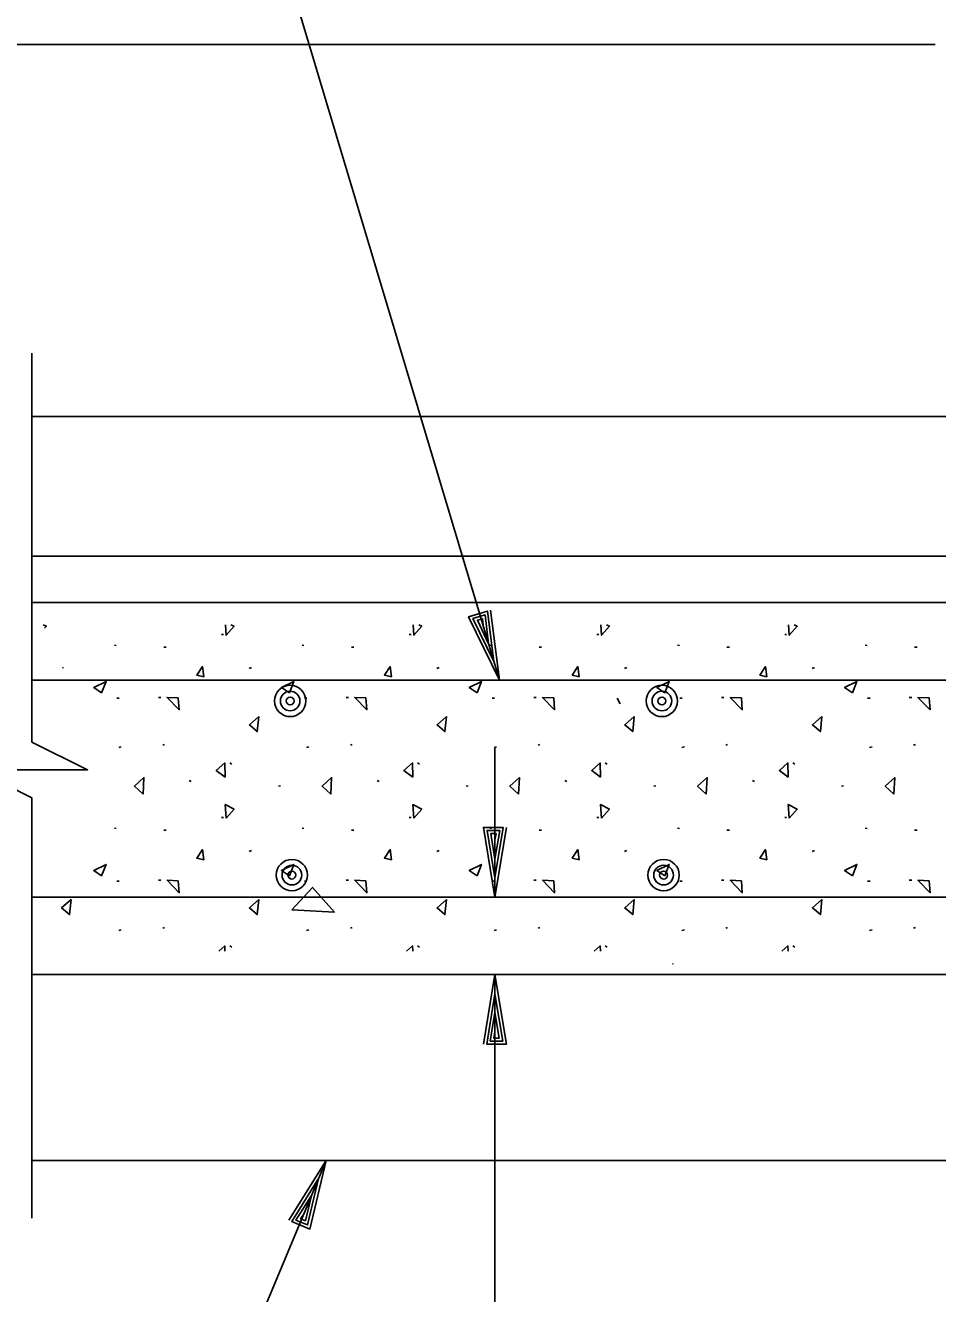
# Model space of a CAD drawing. Extents: x 22369.6 to 22428.3, y 22369.6 to 22415.
# Drawn here: x 22412.127 to 22415.399, y 22389.303 to 22393.849 of the extents above; entities that cross this region are included whole.
import ezdxf

# ---------------------------------------------------------------- set-up
doc = ezdxf.new("R2010")
doc.units = 0
for name, color, linetype in [('Level 1', 7, 'Continuous'), ('Level 10', 7, 'Continuous'), ('Level 2', 7, 'Continuous'), ('Level 7', 7, 'Continuous'), ('Level 8', 7, 'Continuous')]:
    doc.layers.add(name, color=color, linetype=linetype)

msp = doc.modelspace()

# ---------------------------------------------------------------- linework, layer by layer
at = {"layer": 'Level 1'}
for p, q in [((22413.8278, 22391.5022), (22412.8251, 22394.8484)), ((22415.3905, 22393.78), (22409.6752, 22393.78)), ((22412.1504, 22391.28), (22412.1504, 22392.6738)), ((22413.8013, 22391.5908), (22413.8013, 22391.5908)), ((22413.8278, 22391.5022), (22413.8278, 22391.5022)), ((22414.2605, 22391.4169), (22414.25, 22391.4375)), ((22413.8114, 22391.1604), (22413.8114, 22391.2584)), ((22413.8114, 22391.1776), (22413.8114, 22390.7245)), ((22412.1504, 22389.5737), (22412.1504, 22391.0806)), ((22413.8114, 22390.8169), (22413.8114, 22390.8169)), ((22413.8114, 22390.7245), (22413.8114, 22390.7245)), ((22414.4495, 22390.4836), (22414.4495, 22390.4863)), ((22413.8114, 22388.879), (22413.8114, 22390.4467)), ((22413.8114, 22390.4467), (22413.8114, 22390.4467)), ((22413.8114, 22390.3543), (22413.8114, 22390.3543)), ((22412.8324, 22388.886), (22413.2057, 22389.7801)), ((22413.2057, 22389.7801), (22413.2057, 22389.7801)), ((22413.1701, 22389.6948), (22413.1701, 22389.6948))]:
    msp.add_line(p, q, dxfattribs=at)
msp.add_lwpolyline([(22412.1504, 22391.28), (22412.3504, 22391.1806), (22411.9509, 22391.1806), (22412.1504, 22391.0806)], dxfattribs=at)
msp.add_lwpolyline([(22413.0826, 22390.6788), (22413.1565, 22390.7589), (22413.2358, 22390.6702)], close=True, dxfattribs=at)
at = {"layer": 'Level 10'}
for p, q in [((22412.1504, 22391.78), (22415.8447, 22391.78)), ((22412.1504, 22391.5022), (22417.1882, 22391.5022)), ((22412.1504, 22390.7245), (22417.1882, 22390.7245)), ((22412.1504, 22390.4467), (22415.8447, 22390.4467))]:
    msp.add_line(p, q, dxfattribs=at)
at = {"layer": 'Level 2'}
msp.add_line((22412.1504, 22391.9467), (22415.5114, 22391.9467), dxfattribs=at)
for points in [[(22413.7958, 22391.7529), (22413.8278, 22391.5022), (22413.7166, 22391.7292), (22413.7843, 22391.7495), (22413.8079, 22391.5687), (22413.7325, 22391.7228), (22413.7759, 22391.7358), (22413.7887, 22391.6325), (22413.7483, 22391.7164), (22413.7662, 22391.7218), (22413.7688, 22391.6989)], [(22413.8527, 22390.9738), (22413.8114, 22390.7245), (22413.7701, 22390.9738), (22413.8407, 22390.9738), (22413.8114, 22390.7938), (22413.7834, 22390.9631), (22413.8287, 22390.9631), (22413.8114, 22390.8605), (22413.7967, 22390.9525), (22413.8154, 22390.9525), (22413.8114, 22390.9298)], [(22413.7701, 22390.1974), (22413.8114, 22390.4467), (22413.8527, 22390.1974), (22413.7821, 22390.1974), (22413.8114, 22390.3774), (22413.8394, 22390.2081), (22413.7941, 22390.2081), (22413.8114, 22390.3107), (22413.8261, 22390.2187), (22413.8074, 22390.2187), (22413.8114, 22390.2414)], [(22413.0715, 22389.5659), (22413.2057, 22389.7801), (22413.1478, 22389.5341), (22413.0826, 22389.5613), (22413.179, 22389.7161), (22413.1396, 22389.549), (22413.0977, 22389.5665), (22413.1533, 22389.6546), (22413.1314, 22389.564), (22413.1142, 22389.5712), (22413.1266, 22389.5906)]]:
    msp.add_lwpolyline(points, dxfattribs=at)
for centre, radius in [((22413.0769, 22391.4272), 0.0562), ((22414.4102, 22391.4272), 0.0562), ((22413.0769, 22391.4272), 0.0352), ((22413.0769, 22391.4272), 0.0141), ((22414.4102, 22391.4272), 0.0352), ((22414.4102, 22391.4272), 0.0141), ((22413.083, 22390.8031), 0.0562), ((22414.4163, 22390.8031), 0.0562), ((22413.083, 22390.8031), 0.0352), ((22413.083, 22390.8031), 0.0141), ((22414.4163, 22390.8031), 0.0352), ((22414.4163, 22390.8031), 0.0141)]:
    msp.add_circle(centre, radius, dxfattribs=at)
at = {"layer": 'Level 7'}
for p, q in [((22412.1504, 22392.4467), (22415.8447, 22392.4467)), ((22412.1504, 22389.7801), (22415.9559, 22389.7801))]:
    msp.add_line(p, q, dxfattribs=at)
at = {"layer": 'Level 8'}
for p, q in [((22412.8375, 22391.6652), (22412.8308, 22391.6657)), ((22413.5108, 22391.6652), (22413.5041, 22391.6657)), ((22414.1841, 22391.6652), (22414.1775, 22391.6657)), ((22414.8575, 22391.6652), (22414.8508, 22391.6657)), ((22412.453, 22391.6262), (22412.4463, 22391.6273)), ((22412.6323, 22391.6205), (22412.6233, 22391.6205)), ((22413.1263, 22391.6262), (22413.1196, 22391.6273)), ((22413.3056, 22391.6205), (22413.2966, 22391.6205)), ((22413.7996, 22391.6262), (22413.793, 22391.6273)), ((22413.979, 22391.6205), (22413.97, 22391.6205)), ((22414.473, 22391.6262), (22414.4663, 22391.6273)), ((22414.6523, 22391.6205), (22414.6433, 22391.6205)), ((22415.1463, 22391.6262), (22415.1396, 22391.6273)), ((22415.3256, 22391.6205), (22415.3166, 22391.6205)), ((22412.2643, 22391.5477), (22412.2608, 22391.5459)), ((22412.9376, 22391.5477), (22412.9296, 22391.5437)), ((22413.611, 22391.5477), (22413.603, 22391.5437)), ((22413.8079, 22391.5687), (22413.8079, 22391.5687)), ((22414.2843, 22391.5477), (22414.2763, 22391.5437)), ((22414.9576, 22391.5477), (22414.9496, 22391.5437)), ((22413.8278, 22391.5022), (22413.8278, 22391.5022)), ((22412.4636, 22391.437), (22412.4546, 22391.437)), ((22412.613, 22391.4402), (22412.6045, 22391.4402)), ((22413.137, 22391.437), (22413.128, 22391.437)), ((22413.2863, 22391.4402), (22413.2778, 22391.4402)), ((22413.8103, 22391.437), (22413.8013, 22391.437)), ((22413.9596, 22391.4402), (22413.9511, 22391.4402)), ((22414.4836, 22391.437), (22414.4746, 22391.437)), ((22414.633, 22391.4402), (22414.6245, 22391.4402)), ((22415.157, 22391.437), (22415.148, 22391.437)), ((22415.3063, 22391.4402), (22415.2978, 22391.4402)), ((22412.4708, 22391.2625), (22412.4618, 22391.26)), ((22412.6261, 22391.2715), (22412.6196, 22391.269)), ((22413.1441, 22391.2625), (22413.1351, 22391.26)), ((22413.2995, 22391.2715), (22413.293, 22391.269)), ((22413.8175, 22391.2625), (22413.8085, 22391.26)), ((22413.9728, 22391.2715), (22413.9663, 22391.269)), ((22414.4908, 22391.2625), (22414.4818, 22391.26)), ((22414.6461, 22391.2715), (22414.6396, 22391.269)), ((22415.1641, 22391.2625), (22415.1551, 22391.26)), ((22415.3195, 22391.2715), (22415.313, 22391.269)), ((22412.8675, 22391.2008), (22412.86, 22391.2053)), ((22413.5408, 22391.2008), (22413.5333, 22391.2053)), ((22414.2141, 22391.2008), (22414.2066, 22391.2053)), ((22414.8875, 22391.2008), (22414.88, 22391.2053)), ((22412.7223, 22391.1388), (22412.7151, 22391.1422)), ((22413.0421, 22391.1228), (22413.0348, 22391.1222)), ((22413.3956, 22391.1388), (22413.3885, 22391.1422)), ((22413.7155, 22391.1228), (22413.7081, 22391.1222)), ((22414.069, 22391.1388), (22414.0618, 22391.1422)), ((22414.3888, 22391.1228), (22414.3815, 22391.1222)), ((22414.7423, 22391.1388), (22414.7351, 22391.1422)), ((22415.0621, 22391.1228), (22415.0548, 22391.1222)), ((22412.8375, 22391.0093), (22412.8308, 22391.0098)), ((22413.5108, 22391.0093), (22413.5041, 22391.0098)), ((22414.1841, 22391.0093), (22414.1775, 22391.0098)), ((22414.8575, 22391.0093), (22414.8508, 22391.0098)), ((22412.453, 22390.9703), (22412.4463, 22390.9715)), ((22412.6323, 22390.9647), (22412.6233, 22390.9647)), ((22413.1263, 22390.9703), (22413.1196, 22390.9715)), ((22413.3056, 22390.9647), (22413.2966, 22390.9647)), ((22413.7996, 22390.9703), (22413.793, 22390.9715)), ((22413.979, 22390.9647), (22413.97, 22390.9647)), ((22414.473, 22390.9703), (22414.4663, 22390.9715)), ((22414.6523, 22390.9647), (22414.6433, 22390.9647)), ((22415.1463, 22390.9703), (22415.1396, 22390.9715)), ((22415.3256, 22390.9647), (22415.3166, 22390.9647)), ((22412.9376, 22390.8918), (22412.9296, 22390.8878)), ((22413.611, 22390.8918), (22413.603, 22390.8878)), ((22414.2843, 22390.8918), (22414.2763, 22390.8878)), ((22414.9576, 22390.8918), (22414.9496, 22390.8878)), ((22412.4636, 22390.7812), (22412.4546, 22390.7812)), ((22412.613, 22390.7843), (22412.6045, 22390.7843)), ((22413.137, 22390.7812), (22413.128, 22390.7812)), ((22413.2863, 22390.7843), (22413.2778, 22390.7843)), ((22413.8103, 22390.7812), (22413.8013, 22390.7812)), ((22413.8114, 22390.7938), (22413.8114, 22390.7938)), ((22413.9596, 22390.7843), (22413.9511, 22390.7843)), ((22414.4836, 22390.7812), (22414.4746, 22390.7812)), ((22414.633, 22390.7843), (22414.6245, 22390.7843)), ((22415.157, 22390.7812), (22415.148, 22390.7812)), ((22415.3063, 22390.7843), (22415.2978, 22390.7843)), ((22413.8114, 22390.7245), (22413.8114, 22390.7245)), ((22412.6261, 22390.6157), (22412.6196, 22390.6132)), ((22413.2995, 22390.6157), (22413.293, 22390.6132)), ((22413.9728, 22390.6157), (22413.9663, 22390.6132)), ((22414.6461, 22390.6157), (22414.6396, 22390.6132)), ((22415.3195, 22390.6157), (22415.313, 22390.6132)), ((22412.4708, 22390.6067), (22412.4618, 22390.6042)), ((22413.1441, 22390.6067), (22413.1351, 22390.6042)), ((22413.8175, 22390.6067), (22413.8085, 22390.6042)), ((22414.4908, 22390.6067), (22414.4818, 22390.6042)), ((22415.1641, 22390.6067), (22415.1551, 22390.6042)), ((22412.8675, 22390.545), (22412.86, 22390.5495)), ((22413.5408, 22390.545), (22413.5333, 22390.5495)), ((22414.2141, 22390.545), (22414.2066, 22390.5495)), ((22414.8875, 22390.545), (22414.88, 22390.5495)), ((22413.8114, 22390.4467), (22413.8114, 22390.4467)), ((22413.8114, 22390.3774), (22413.8114, 22390.3774)), ((22413.2057, 22389.7801), (22413.2057, 22389.7801)), ((22413.179, 22389.7161), (22413.179, 22389.7161))]:
    msp.add_line(p, q, dxfattribs=at)
for points in [[(22412.1962, 22391.688), (22412.2023, 22391.6948), (22412.1912, 22391.7007)], [(22412.8446, 22391.7007), (22412.8471, 22391.6628), (22412.8756, 22391.6948), (22412.8646, 22391.7007)], [(22413.5179, 22391.7007), (22413.5205, 22391.6628), (22413.549, 22391.6948), (22413.5379, 22391.7007)], [(22414.1912, 22391.7007), (22414.1938, 22391.6628), (22414.2223, 22391.6948), (22414.2112, 22391.7007)], [(22414.8646, 22391.7007), (22414.8671, 22391.6628), (22414.8956, 22391.6948), (22414.8846, 22391.7007)], [(22412.821, 22390.5301), (22412.8425, 22390.5492), (22412.8429, 22390.5301)], [(22413.4943, 22390.5301), (22413.5158, 22390.5492), (22413.5163, 22390.5301)], [(22414.1676, 22390.5301), (22414.1891, 22390.5492), (22414.1896, 22390.5301)], [(22414.841, 22390.5301), (22414.8625, 22390.5492), (22414.8629, 22390.5301)]]:
    msp.add_lwpolyline(points, dxfattribs=at)
for points in [[(22412.767, 22391.5138), (22412.7623, 22391.5503), (22412.7418, 22391.5198)], [(22413.4403, 22391.5138), (22413.4356, 22391.5503), (22413.4151, 22391.5198)], [(22414.1136, 22391.5138), (22414.109, 22391.5503), (22414.0885, 22391.5198)], [(22414.787, 22391.5138), (22414.7823, 22391.5503), (22414.7618, 22391.5198)], [(22412.4006, 22391.4565), (22412.4165, 22391.4973), (22412.3723, 22391.4758)], [(22413.074, 22391.4565), (22413.0898, 22391.4973), (22413.0456, 22391.4758)], [(22413.7473, 22391.4565), (22413.7631, 22391.4973), (22413.719, 22391.4758)], [(22414.4206, 22391.4565), (22414.4365, 22391.4973), (22414.3923, 22391.4758)], [(22415.094, 22391.4565), (22415.1098, 22391.4973), (22415.0656, 22391.4758)], [(22412.6755, 22391.438), (22412.6355, 22391.4402), (22412.6788, 22391.3958)], [(22413.3488, 22391.438), (22413.3088, 22391.4402), (22413.3521, 22391.3958)], [(22414.0221, 22391.438), (22413.9821, 22391.4402), (22414.0255, 22391.3958)], [(22414.6955, 22391.438), (22414.6555, 22391.4402), (22414.6988, 22391.3958)], [(22415.3688, 22391.438), (22415.3288, 22391.4402), (22415.3721, 22391.3958)], [(22412.9646, 22391.371), (22412.9305, 22391.3412), (22412.9588, 22391.3173)], [(22413.638, 22391.371), (22413.6038, 22391.3412), (22413.6321, 22391.3173)], [(22414.3113, 22391.371), (22414.2771, 22391.3412), (22414.3055, 22391.3173)], [(22414.9846, 22391.371), (22414.9505, 22391.3412), (22414.9788, 22391.3173)], [(22412.8438, 22391.1537), (22412.8118, 22391.1778), (22412.8425, 22391.205)], [(22413.5171, 22391.1537), (22413.4851, 22391.1778), (22413.5158, 22391.205)], [(22414.1905, 22391.1537), (22414.1585, 22391.1778), (22414.1891, 22391.205)], [(22414.8638, 22391.1537), (22414.8318, 22391.1778), (22414.8625, 22391.205)], [(22412.549, 22391.0935), (22412.5181, 22391.122), (22412.5523, 22391.1525)], [(22413.2223, 22391.0935), (22413.1915, 22391.122), (22413.2256, 22391.1525)], [(22413.8956, 22391.0935), (22413.8648, 22391.122), (22413.899, 22391.1525)], [(22414.569, 22391.0935), (22414.5381, 22391.122), (22414.5723, 22391.1525)], [(22415.2423, 22391.0935), (22415.2115, 22391.122), (22415.2456, 22391.1525)], [(22412.8471, 22391.007), (22412.8756, 22391.039), (22412.8438, 22391.056)], [(22413.5205, 22391.007), (22413.549, 22391.039), (22413.5171, 22391.056)], [(22414.1938, 22391.007), (22414.2223, 22391.039), (22414.1905, 22391.056)], [(22414.8671, 22391.007), (22414.8956, 22391.039), (22414.8638, 22391.056)], [(22412.767, 22390.858), (22412.7623, 22390.8945), (22412.7418, 22390.864)], [(22413.4403, 22390.858), (22413.4356, 22390.8945), (22413.4151, 22390.864)], [(22414.1136, 22390.858), (22414.109, 22390.8945), (22414.0885, 22390.864)], [(22414.787, 22390.858), (22414.7823, 22390.8945), (22414.7618, 22390.864)], [(22412.4006, 22390.8007), (22412.4165, 22390.8415), (22412.3723, 22390.82)], [(22413.074, 22390.8007), (22413.0898, 22390.8415), (22413.0456, 22390.82)], [(22413.7473, 22390.8007), (22413.7631, 22390.8415), (22413.719, 22390.82)], [(22414.4206, 22390.8007), (22414.4365, 22390.8415), (22414.3923, 22390.82)], [(22415.094, 22390.8007), (22415.1098, 22390.8415), (22415.0656, 22390.82)], [(22412.6755, 22390.7822), (22412.6355, 22390.7843), (22412.6788, 22390.74)], [(22413.3488, 22390.7822), (22413.3088, 22390.7843), (22413.3521, 22390.74)], [(22414.0221, 22390.7822), (22413.9821, 22390.7843), (22414.0255, 22390.74)], [(22414.6955, 22390.7822), (22414.6555, 22390.7843), (22414.6988, 22390.74)], [(22415.3688, 22390.7822), (22415.3288, 22390.7843), (22415.3721, 22390.74)], [(22412.2913, 22390.7152), (22412.2571, 22390.6853), (22412.2855, 22390.6615)], [(22412.9646, 22390.7152), (22412.9305, 22390.6853), (22412.9588, 22390.6615)], [(22413.638, 22390.7152), (22413.6038, 22390.6853), (22413.6321, 22390.6615)], [(22414.3113, 22390.7152), (22414.2771, 22390.6853), (22414.3055, 22390.6615)], [(22414.9846, 22390.7152), (22414.9505, 22390.6853), (22414.9788, 22390.6615)]]:
    msp.add_lwpolyline(points, close=True, dxfattribs=at)

doc.saveas('drawing.dxf')
